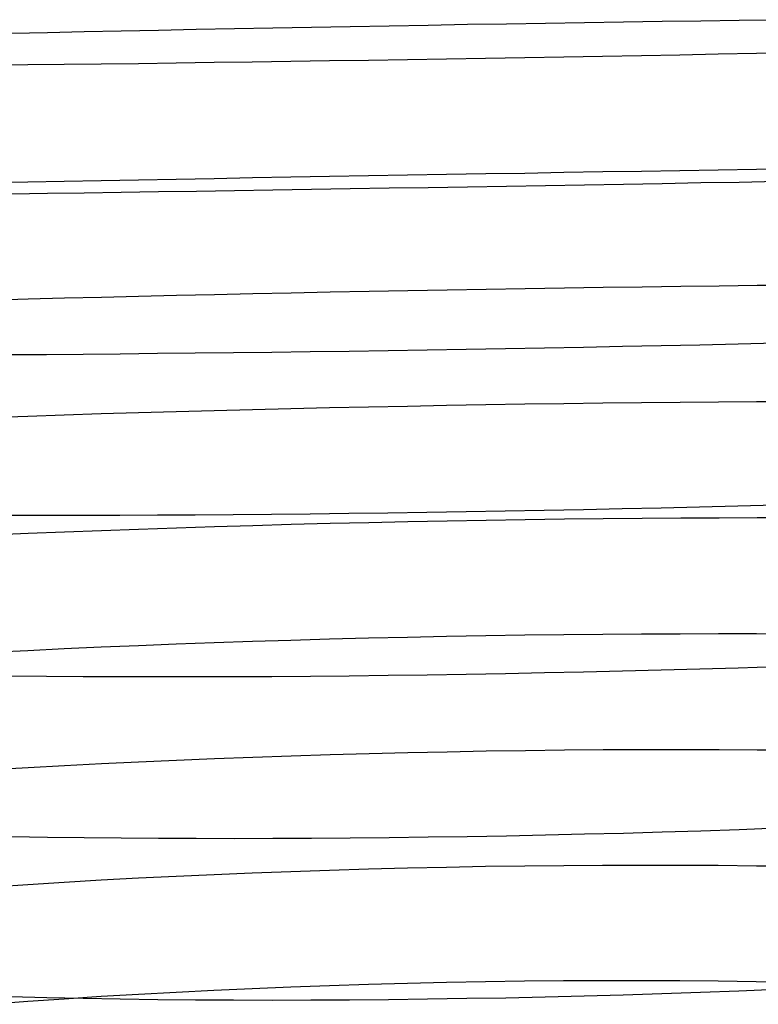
# Model space of a CAD drawing. Extents: x -383 to 1849, y -1185 to -529.
# Tile 531 of 656: x 406 to 416, y -1024 to -1012. Entities that reach past the tile are written whole.
import ezdxf

# ---------------------------------------------------------------- set-up
doc = ezdxf.new("R2010")
doc.units = 0
doc.layers.add('PREDEFINITO', color=7, linetype='CONTINUOUS')

msp = doc.modelspace()

# ---------------------------------------------------------------- linework, layer by layer
at = {"layer": 'PREDEFINITO'}
for p, q in [((411.889, -1012.058, 678.574), (412.381, -1012.05, 678.567)), ((412.381, -1012.05, 678.567), (412.872, -1012.042, 678.546)), ((412.872, -1012.042, 678.546), (413.363, -1012.034, 678.51)), ((413.363, -1012.034, 678.51), (413.852, -1012.027, 678.458)), ((413.852, -1012.027, 678.458), (414.34, -1012.02, 678.391)), ((414.34, -1012.02, 678.391), (414.824, -1012.013, 678.31)), ((414.824, -1012.013, 678.31), (415.306, -1012.006, 678.213)), ((415.306, -1012.006, 678.213), (415.784, -1012, 678.101)), ((406.158, -1012.171, 677.447), (406.611, -1012.16, 677.627)), ((406.611, -1012.16, 677.627), (407.071, -1012.15, 677.79)), ((407.071, -1012.15, 677.79), (407.536, -1012.14, 677.938)), ((407.536, -1012.14, 677.938), (408.006, -1012.131, 678.07)), ((408.006, -1012.131, 678.07), (408.481, -1012.121, 678.187)), ((408.481, -1012.121, 678.187), (408.96, -1012.111, 678.289)), ((408.96, -1012.111, 678.289), (409.443, -1012.102, 678.374)), ((409.443, -1012.102, 678.374), (409.928, -1012.093, 678.445)), ((409.928, -1012.093, 678.445), (410.416, -1012.084, 678.5)), ((410.416, -1012.084, 678.5), (410.906, -1012.075, 678.54)), ((410.906, -1012.075, 678.54), (411.397, -1012.067, 678.564)), ((411.397, -1012.067, 678.564), (411.889, -1012.058, 678.574)), ((415.522, -1012.425, 649.081), (415.044, -1012.434, 648.98)), ((415.997, -1012.415, 649.199), (415.522, -1012.425, 649.081)), ((408.226, -1012.546, 649.163), (407.753, -1012.553, 649.29)), ((408.704, -1012.54, 649.051), (408.226, -1012.546, 649.163)), ((409.185, -1012.533, 648.954), (408.704, -1012.54, 649.051)), ((409.67, -1012.526, 648.873), (409.185, -1012.533, 648.954)), ((410.157, -1012.519, 648.806), (409.67, -1012.526, 648.873)), ((410.645, -1012.512, 648.755), (410.157, -1012.519, 648.806)), ((411.136, -1012.504, 648.719), (410.645, -1012.512, 648.755)), ((411.627, -1012.496, 648.698), (411.136, -1012.504, 648.719)), ((412.118, -1012.488, 648.692), (411.627, -1012.496, 648.698)), ((412.61, -1012.479, 648.701), (412.118, -1012.488, 648.692)), ((413.1, -1012.471, 648.726), (412.61, -1012.479, 648.701)), ((413.589, -1012.462, 648.767), (413.1, -1012.471, 648.726)), ((414.077, -1012.453, 648.822), (413.589, -1012.462, 648.767)), ((414.562, -1012.444, 648.893), (414.077, -1012.453, 648.822)), ((415.044, -1012.434, 648.98), (414.562, -1012.444, 648.893)), ((406.363, -1012.569, 649.76), (405.911, -1012.574, 649.946)), ((406.82, -1012.564, 649.588), (406.363, -1012.569, 649.76)), ((407.284, -1012.558, 649.431), (406.82, -1012.564, 649.588)), ((407.753, -1012.553, 649.29), (407.284, -1012.558, 649.431)), ((414.077, -1013.908, 648.889), (413.59, -1013.915, 648.834)), ((414.562, -1013.9, 648.96), (414.077, -1013.908, 648.889)), ((415.044, -1013.892, 649.047), (414.562, -1013.9, 648.96)), ((415.523, -1013.885, 649.149), (415.044, -1013.892, 649.047)), ((415.997, -1013.877, 649.266), (415.523, -1013.885, 649.149)), ((406.821, -1014.033, 649.653), (406.363, -1014.042, 649.824)), ((407.284, -1014.025, 649.496), (406.821, -1014.033, 649.653)), ((407.753, -1014.016, 649.355), (407.284, -1014.025, 649.496)), ((408.227, -1014.008, 649.228), (407.753, -1014.016, 649.355)), ((408.704, -1013.999, 649.117), (408.227, -1014.008, 649.228)), ((409.186, -1013.99, 649.02), (408.704, -1013.999, 649.117)), ((409.67, -1013.982, 648.939), (409.186, -1013.99, 649.02)), ((410.157, -1013.973, 648.872), (409.67, -1013.982, 648.939)), ((410.646, -1013.965, 648.821), (410.157, -1013.973, 648.872)), ((411.136, -1013.956, 648.785), (410.646, -1013.965, 648.821)), ((411.627, -1013.948, 648.764), (411.136, -1013.956, 648.785)), ((412.119, -1013.94, 648.759), (411.627, -1013.948, 648.764)), ((412.61, -1013.932, 648.768), (412.119, -1013.94, 648.759)), ((413.1, -1013.923, 648.793), (412.61, -1013.932, 648.768)), ((413.59, -1013.915, 648.834), (413.1, -1013.923, 648.793)), ((415.306, -1014.041, 678.283), (415.784, -1014.032, 678.171)), ((406.363, -1014.042, 649.824), (405.911, -1014.05, 650.011)), ((408.007, -1014.162, 678.138), (408.482, -1014.155, 678.255)), ((408.482, -1014.155, 678.255), (408.961, -1014.147, 678.357)), ((408.961, -1014.147, 678.357), (409.443, -1014.14, 678.443)), ((409.443, -1014.14, 678.443), (409.929, -1014.132, 678.514)), ((409.929, -1014.132, 678.514), (410.416, -1014.124, 678.569)), ((410.416, -1014.124, 678.569), (410.906, -1014.116, 678.609)), ((410.906, -1014.116, 678.609), (411.397, -1014.108, 678.634)), ((411.397, -1014.108, 678.634), (411.889, -1014.1, 678.643)), ((411.889, -1014.1, 678.643), (412.381, -1014.092, 678.637)), ((412.381, -1014.092, 678.637), (412.873, -1014.083, 678.616)), ((412.873, -1014.083, 678.616), (413.363, -1014.075, 678.579)), ((413.363, -1014.075, 678.579), (413.853, -1014.066, 678.528)), ((413.853, -1014.066, 678.528), (414.34, -1014.058, 678.461)), ((414.34, -1014.058, 678.461), (414.825, -1014.049, 678.38)), ((414.825, -1014.049, 678.38), (415.306, -1014.041, 678.283)), ((406.158, -1014.19, 677.514), (406.611, -1014.183, 677.693)), ((406.611, -1014.183, 677.693), (407.071, -1014.176, 677.857)), ((407.071, -1014.176, 677.857), (407.536, -1014.169, 678.005)), ((407.536, -1014.169, 678.005), (408.007, -1014.162, 678.138)), ((412.126, -1015.392, 648.799), (411.634, -1015.4, 648.804)), ((412.617, -1015.384, 648.809), (412.126, -1015.392, 648.799)), ((413.108, -1015.376, 648.835), (412.617, -1015.384, 648.809)), ((413.598, -1015.369, 648.875), (413.108, -1015.376, 648.835)), ((414.086, -1015.362, 648.931), (413.598, -1015.369, 648.875)), ((414.571, -1015.356, 649.003), (414.086, -1015.362, 648.931)), ((415.053, -1015.35, 649.09), (414.571, -1015.356, 649.003)), ((415.532, -1015.344, 649.192), (415.053, -1015.35, 649.09)), ((416.007, -1015.339, 649.309), (415.532, -1015.344, 649.192)), ((406.365, -1015.515, 649.86), (405.913, -1015.528, 650.046)), ((406.823, -1015.503, 649.689), (406.365, -1015.515, 649.86)), ((407.287, -1015.492, 649.533), (406.823, -1015.503, 649.689)), ((407.756, -1015.48, 649.391), (407.287, -1015.492, 649.533)), ((408.23, -1015.469, 649.265), (407.756, -1015.48, 649.391)), ((408.708, -1015.458, 649.154), (408.23, -1015.469, 649.265)), ((409.19, -1015.448, 649.058), (408.708, -1015.458, 649.154)), ((409.675, -1015.437, 648.977), (409.19, -1015.448, 649.058)), ((410.162, -1015.428, 648.911), (409.675, -1015.437, 648.977)), ((410.652, -1015.418, 648.86), (410.162, -1015.428, 648.911)), ((411.142, -1015.409, 648.825), (410.652, -1015.418, 648.86)), ((411.634, -1015.4, 648.804), (411.142, -1015.409, 648.825)), ((411.875, -1016.143, 678.67), (412.367, -1016.134, 678.665)), ((412.367, -1016.134, 678.665), (412.858, -1016.126, 678.645)), ((412.858, -1016.126, 678.645), (413.349, -1016.116, 678.609)), ((413.349, -1016.116, 678.609), (413.838, -1016.107, 678.558)), ((413.838, -1016.107, 678.558), (414.326, -1016.097, 678.492)), ((414.326, -1016.097, 678.492), (414.811, -1016.087, 678.411)), ((414.811, -1016.087, 678.411), (415.292, -1016.076, 678.315)), ((415.292, -1016.076, 678.315), (415.77, -1016.065, 678.204)), ((406.145, -1016.211, 677.534), (406.598, -1016.208, 677.714)), ((406.598, -1016.208, 677.714), (407.058, -1016.204, 677.878)), ((407.058, -1016.204, 677.878), (407.523, -1016.2, 678.027)), ((407.523, -1016.2, 678.027), (407.993, -1016.195, 678.16)), ((407.993, -1016.195, 678.16), (408.468, -1016.19, 678.278)), ((408.468, -1016.19, 678.278), (408.947, -1016.185, 678.38)), ((408.947, -1016.185, 678.38), (409.429, -1016.179, 678.467)), ((409.429, -1016.179, 678.467), (409.914, -1016.173, 678.538)), ((409.914, -1016.173, 678.538), (410.402, -1016.166, 678.594)), ((410.402, -1016.166, 678.594), (410.892, -1016.158, 678.635)), ((410.892, -1016.158, 678.635), (411.383, -1016.151, 678.66)), ((411.383, -1016.151, 678.66), (411.875, -1016.143, 678.67)), ((410.157, -1016.882, 648.914), (409.67, -1016.893, 648.98)), ((410.646, -1016.872, 648.863), (410.157, -1016.882, 648.914)), ((411.136, -1016.862, 648.828), (410.646, -1016.872, 648.863)), ((411.627, -1016.853, 648.807), (411.136, -1016.862, 648.828)), ((412.119, -1016.844, 648.802), (411.627, -1016.853, 648.807)), ((412.61, -1016.836, 648.812), (412.119, -1016.844, 648.802)), ((413.101, -1016.829, 648.838), (412.61, -1016.836, 648.812)), ((413.59, -1016.823, 648.878), (413.101, -1016.829, 648.838)), ((414.078, -1016.817, 648.934), (413.59, -1016.823, 648.878)), ((414.563, -1016.812, 649.006), (414.078, -1016.817, 648.934)), ((415.045, -1016.808, 649.093), (414.563, -1016.812, 649.006)), ((415.523, -1016.805, 649.195), (415.045, -1016.808, 649.093)), ((415.998, -1016.802, 649.313), (415.523, -1016.805, 649.195)), ((406.363, -1016.989, 649.863), (405.911, -1017.004, 650.049)), ((406.821, -1016.973, 649.692), (406.363, -1016.989, 649.863)), ((407.284, -1016.958, 649.536), (406.821, -1016.973, 649.692)), ((407.753, -1016.944, 649.395), (407.284, -1016.958, 649.536)), ((408.227, -1016.931, 649.268), (407.753, -1016.944, 649.395)), ((408.704, -1016.918, 649.157), (408.227, -1016.931, 649.268)), ((409.186, -1016.905, 649.061), (408.704, -1016.918, 649.157)), ((409.67, -1016.893, 648.98), (409.186, -1016.905, 649.061)), ((414.809, -1018.125, 678.398), (415.291, -1018.113, 678.303)), ((415.291, -1018.113, 678.303), (415.769, -1018.1, 678.192)), ((406.144, -1018.231, 677.519), (406.597, -1018.232, 677.699)), ((406.597, -1018.232, 677.699), (407.056, -1018.231, 677.863)), ((407.056, -1018.231, 677.863), (407.521, -1018.23, 678.012)), ((407.521, -1018.23, 678.012), (407.991, -1018.228, 678.145)), ((407.991, -1018.228, 678.145), (408.466, -1018.225, 678.263)), ((408.466, -1018.225, 678.263), (408.945, -1018.222, 678.365)), ((408.945, -1018.222, 678.365), (409.427, -1018.218, 678.452)), ((409.427, -1018.218, 678.452), (409.913, -1018.213, 678.523)), ((409.913, -1018.213, 678.523), (410.4, -1018.207, 678.579)), ((410.4, -1018.207, 678.579), (410.89, -1018.201, 678.62)), ((410.89, -1018.201, 678.62), (411.381, -1018.194, 678.646)), ((411.381, -1018.194, 678.646), (411.873, -1018.186, 678.656)), ((411.873, -1018.186, 678.656), (412.365, -1018.177, 678.651)), ((412.365, -1018.177, 678.651), (412.856, -1018.168, 678.631)), ((412.856, -1018.168, 678.631), (413.347, -1018.158, 678.595)), ((413.347, -1018.158, 678.595), (413.837, -1018.148, 678.545)), ((413.837, -1018.148, 678.545), (414.324, -1018.137, 678.479)), ((414.324, -1018.137, 678.479), (414.809, -1018.125, 678.398)), ((409.19, -1018.363, 649.042), (408.708, -1018.377, 649.138)), ((409.675, -1018.349, 648.962), (409.19, -1018.363, 649.042)), ((410.162, -1018.337, 648.896), (409.675, -1018.349, 648.962)), ((410.651, -1018.326, 648.846), (410.162, -1018.337, 648.896)), ((411.142, -1018.315, 648.811), (410.651, -1018.326, 648.846)), ((411.634, -1018.305, 648.791), (411.142, -1018.315, 648.811)), ((412.125, -1018.297, 648.786), (411.634, -1018.305, 648.791)), ((412.617, -1018.289, 648.796), (412.125, -1018.297, 648.786)), ((413.108, -1018.282, 648.822), (412.617, -1018.289, 648.796)), ((413.598, -1018.277, 648.863), (413.108, -1018.282, 648.822)), ((414.085, -1018.272, 648.919), (413.598, -1018.277, 648.863)), ((414.571, -1018.269, 648.991), (414.085, -1018.272, 648.919)), ((415.053, -1018.266, 649.078), (414.571, -1018.269, 648.991)), ((415.532, -1018.265, 649.18), (415.053, -1018.266, 649.078)), ((416.007, -1018.264, 649.298), (415.532, -1018.265, 649.18)), ((406.365, -1018.462, 649.841), (405.913, -1018.482, 650.026)), ((406.823, -1018.443, 649.67), (406.365, -1018.462, 649.841)), ((407.287, -1018.426, 649.515), (406.823, -1018.443, 649.67)), ((407.756, -1018.409, 649.374), (407.287, -1018.426, 649.515)), ((408.23, -1018.392, 649.249), (407.756, -1018.409, 649.374)), ((408.708, -1018.377, 649.138), (408.23, -1018.392, 649.249)), ((413.591, -1019.73, 648.81), (413.101, -1019.735, 648.769)), ((414.078, -1019.727, 648.866), (413.591, -1019.73, 648.81)), ((414.563, -1019.725, 648.937), (414.078, -1019.727, 648.866)), ((415.045, -1019.724, 649.024), (414.563, -1019.725, 648.937)), ((415.524, -1019.724, 649.127), (415.045, -1019.724, 649.024)), ((415.998, -1019.726, 649.244), (415.524, -1019.724, 649.127)), ((408.227, -1019.854, 649.196), (407.753, -1019.872, 649.321)), ((408.705, -1019.836, 649.085), (408.227, -1019.854, 649.196)), ((409.186, -1019.82, 648.99), (408.705, -1019.836, 649.085)), ((409.671, -1019.805, 648.909), (409.186, -1019.82, 648.99)), ((410.157, -1019.791, 648.844), (409.671, -1019.805, 648.909)), ((410.646, -1019.779, 648.793), (410.157, -1019.791, 648.844)), ((411.137, -1019.768, 648.758), (410.646, -1019.779, 648.793)), ((411.628, -1019.758, 648.738), (411.137, -1019.768, 648.758)), ((412.119, -1019.749, 648.733), (411.628, -1019.758, 648.738)), ((412.611, -1019.741, 648.743), (412.119, -1019.749, 648.733)), ((413.101, -1019.735, 648.769), (412.611, -1019.741, 648.743)), ((406.363, -1019.935, 649.787), (405.912, -1019.958, 649.972)), ((406.821, -1019.913, 649.617), (406.363, -1019.935, 649.787)), ((407.285, -1019.892, 649.461), (406.821, -1019.913, 649.617)), ((407.753, -1019.872, 649.321), (407.285, -1019.892, 649.461)), ((411.875, -1020.229, 678.604), (412.367, -1020.22, 678.599)), ((412.367, -1020.22, 678.599), (412.858, -1020.21, 678.579)), ((412.858, -1020.21, 678.579), (413.349, -1020.2, 678.544)), ((413.349, -1020.2, 678.544), (413.838, -1020.188, 678.494)), ((413.838, -1020.188, 678.494), (414.326, -1020.176, 678.428)), ((414.326, -1020.176, 678.428), (414.811, -1020.162, 678.348)), ((414.811, -1020.162, 678.348), (415.292, -1020.148, 678.252)), ((415.292, -1020.148, 678.252), (415.771, -1020.133, 678.142)), ((406.145, -1020.252, 677.467), (406.599, -1020.256, 677.646)), ((406.599, -1020.256, 677.646), (407.058, -1020.259, 677.811)), ((407.058, -1020.259, 677.811), (407.523, -1020.26, 677.959)), ((407.523, -1020.26, 677.959), (407.993, -1020.261, 678.092)), ((407.993, -1020.261, 678.092), (408.468, -1020.261, 678.21)), ((408.468, -1020.261, 678.21), (408.947, -1020.259, 678.313)), ((408.947, -1020.259, 678.313), (409.429, -1020.257, 678.399)), ((409.429, -1020.257, 678.399), (409.915, -1020.253, 678.471)), ((409.915, -1020.253, 678.471), (410.402, -1020.249, 678.527)), ((410.402, -1020.249, 678.527), (410.892, -1020.243, 678.568)), ((410.892, -1020.243, 678.568), (411.383, -1020.236, 678.594)), ((411.383, -1020.236, 678.594), (411.875, -1020.229, 678.604)), ((411.634, -1021.209, 648.661), (411.142, -1021.22, 648.681)), ((412.126, -1021.2, 648.656), (411.634, -1021.209, 648.661)), ((412.618, -1021.193, 648.667), (412.126, -1021.2, 648.656)), ((413.108, -1021.187, 648.693), (412.618, -1021.193, 648.667)), ((413.598, -1021.183, 648.734), (413.108, -1021.187, 648.693)), ((414.086, -1021.181, 648.791), (413.598, -1021.183, 648.734)), ((414.571, -1021.18, 648.862), (414.086, -1021.181, 648.791)), ((415.053, -1021.181, 648.95), (414.571, -1021.18, 648.862)), ((415.532, -1021.184, 649.052), (415.053, -1021.181, 648.95)), ((416.007, -1021.188, 649.17), (415.532, -1021.184, 649.052)), ((407.756, -1021.335, 649.24), (407.287, -1021.358, 649.38)), ((408.23, -1021.314, 649.115), (407.756, -1021.335, 649.24)), ((408.709, -1021.295, 649.005), (408.23, -1021.314, 649.115)), ((409.19, -1021.277, 648.91), (408.709, -1021.295, 649.005)), ((409.675, -1021.26, 648.83), (409.19, -1021.277, 648.91)), ((410.162, -1021.245, 648.765), (409.675, -1021.26, 648.83)), ((410.652, -1021.231, 648.715), (410.162, -1021.245, 648.765)), ((411.142, -1021.22, 648.681), (410.652, -1021.231, 648.715)), ((406.365, -1021.407, 649.705), (405.913, -1021.434, 649.889)), ((406.823, -1021.382, 649.535), (406.365, -1021.407, 649.705)), ((407.287, -1021.358, 649.38), (406.823, -1021.382, 649.535)), ((414.339, -1022.213, 678.333), (414.824, -1022.198, 678.252)), ((414.824, -1022.198, 678.252), (415.306, -1022.182, 678.156)), ((415.306, -1022.182, 678.156), (415.784, -1022.164, 678.046)), ((406.157, -1022.271, 677.377), (406.611, -1022.278, 677.557)), ((406.611, -1022.278, 677.557), (407.07, -1022.284, 677.721)), ((407.07, -1022.284, 677.721), (407.535, -1022.289, 677.869)), ((407.535, -1022.289, 677.869), (408.006, -1022.292, 678.002)), ((408.006, -1022.292, 678.002), (408.481, -1022.294, 678.119)), ((408.481, -1022.294, 678.119), (408.96, -1022.295, 678.221)), ((408.96, -1022.295, 678.221), (409.442, -1022.294, 678.308)), ((409.442, -1022.294, 678.308), (409.928, -1022.292, 678.379)), ((409.928, -1022.292, 678.379), (410.416, -1022.288, 678.435)), ((410.416, -1022.288, 678.435), (410.906, -1022.283, 678.475)), ((410.906, -1022.283, 678.475), (411.397, -1022.277, 678.5)), ((411.397, -1022.277, 678.5), (411.888, -1022.27, 678.51)), ((411.888, -1022.27, 678.51), (412.38, -1022.261, 678.505)), ((412.38, -1022.261, 678.505), (412.872, -1022.251, 678.485)), ((412.872, -1022.251, 678.485), (413.363, -1022.239, 678.449)), ((413.363, -1022.239, 678.449), (413.852, -1022.227, 678.399)), ((413.852, -1022.227, 678.399), (414.339, -1022.213, 678.333)), ((410.156, -1022.697, 648.655), (409.67, -1022.714, 648.719)), ((410.645, -1022.683, 648.605), (410.156, -1022.697, 648.655)), ((411.136, -1022.67, 648.57), (410.645, -1022.683, 648.605)), ((411.627, -1022.659, 648.55), (411.136, -1022.67, 648.57)), ((412.118, -1022.65, 648.546), (411.627, -1022.659, 648.55)), ((412.61, -1022.643, 648.556), (412.118, -1022.65, 648.546)), ((413.1, -1022.638, 648.582), (412.61, -1022.643, 648.556)), ((413.589, -1022.635, 648.623), (413.1, -1022.638, 648.582)), ((414.077, -1022.634, 648.68), (413.589, -1022.635, 648.623)), ((414.562, -1022.634, 648.751), (414.077, -1022.634, 648.68)), ((415.044, -1022.637, 648.838), (414.562, -1022.634, 648.751)), ((415.523, -1022.642, 648.94), (415.044, -1022.637, 648.838)), ((415.997, -1022.648, 649.058), (415.523, -1022.642, 648.94)), ((407.284, -1022.822, 649.268), (406.82, -1022.849, 649.423)), ((407.753, -1022.797, 649.129), (407.284, -1022.822, 649.268)), ((408.226, -1022.773, 649.004), (407.753, -1022.797, 649.129)), ((408.704, -1022.752, 648.894), (408.226, -1022.773, 649.004)), ((409.185, -1022.732, 648.799), (408.704, -1022.752, 648.894)), ((409.67, -1022.714, 648.719), (409.185, -1022.732, 648.799)), ((406.363, -1022.878, 649.592), (405.911, -1022.909, 649.776)), ((406.82, -1022.849, 649.423), (406.363, -1022.878, 649.592)), ((409.185, -1024.185, 648.662), (408.703, -1024.207, 648.756)), ((409.669, -1024.165, 648.582), (409.185, -1024.185, 648.662)), ((410.156, -1024.148, 648.518), (409.669, -1024.165, 648.582)), ((410.645, -1024.132, 648.468), (410.156, -1024.148, 648.518)), ((411.135, -1024.119, 648.434), (410.645, -1024.132, 648.468)), ((411.626, -1024.108, 648.414), (411.135, -1024.119, 648.434)), ((412.117, -1024.099, 648.41), (411.626, -1024.108, 648.414)), ((412.609, -1024.092, 648.42), (412.117, -1024.099, 648.41)), ((413.099, -1024.087, 648.446), (412.609, -1024.092, 648.42)), ((413.588, -1024.085, 648.487), (413.099, -1024.087, 648.446)), ((414.076, -1024.085, 648.544), (413.588, -1024.085, 648.487)), ((414.561, -1024.087, 648.615), (414.076, -1024.085, 648.544)), ((415.043, -1024.091, 648.702), (414.561, -1024.087, 648.615)), ((415.521, -1024.098, 648.804), (415.043, -1024.091, 648.702)), ((415.996, -1024.107, 648.922), (415.521, -1024.098, 648.804)), ((406.146, -1024.285, 677.238), (406.6, -1024.296, 677.417)), ((406.6, -1024.296, 677.417), (407.06, -1024.305, 677.581)), ((407.284, -1024.285, 649.129), (406.82, -1024.315, 649.283)), ((407.06, -1024.305, 677.581), (407.525, -1024.313, 677.729)), ((407.752, -1024.257, 648.99), (407.284, -1024.285, 649.129)), ((408.226, -1024.231, 648.866), (407.752, -1024.257, 648.99)), ((408.703, -1024.207, 648.756), (408.226, -1024.231, 648.866)), ((411.389, -1024.314, 678.361), (411.881, -1024.306, 678.371)), ((411.881, -1024.306, 678.371), (412.373, -1024.298, 678.367)), ((412.373, -1024.298, 678.367), (412.865, -1024.287, 678.347)), ((412.865, -1024.287, 678.347), (413.356, -1024.275, 678.312)), ((413.356, -1024.275, 678.312), (413.846, -1024.262, 678.261)), ((413.846, -1024.262, 678.261), (414.334, -1024.247, 678.196)), ((414.334, -1024.247, 678.196), (414.819, -1024.23, 678.116)), ((414.819, -1024.23, 678.116), (415.301, -1024.212, 678.021)), ((415.301, -1024.212, 678.021), (415.78, -1024.192, 677.911)), ((406.362, -1024.347, 649.452), (405.911, -1024.381, 649.635)), ((406.82, -1024.315, 649.283), (406.362, -1024.347, 649.452)), ((407.525, -1024.313, 677.729), (407.996, -1024.319, 677.862)), ((407.996, -1024.319, 677.862), (408.471, -1024.323, 677.979)), ((408.471, -1024.323, 677.979), (408.95, -1024.326, 678.081)), ((408.95, -1024.326, 678.081), (409.433, -1024.327, 678.168)), ((409.433, -1024.327, 678.168), (409.919, -1024.326, 678.239)), ((409.919, -1024.326, 678.239), (410.407, -1024.323, 678.295)), ((410.407, -1024.323, 678.295), (410.897, -1024.319, 678.336)), ((410.897, -1024.319, 678.336), (411.389, -1024.314, 678.361))]:
    msp.add_line(p, q, dxfattribs=at)

doc.saveas('drawing.dxf')
